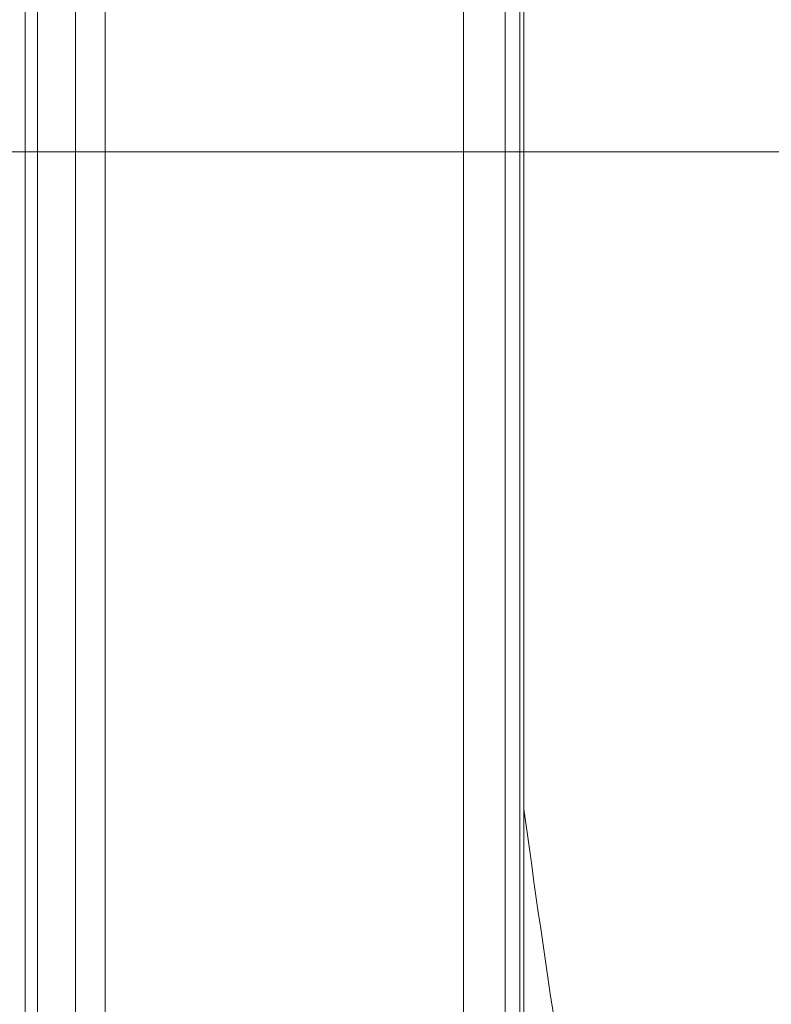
# Model space of a CAD drawing. Header units: millimetres. Extents: x 0 to 1118, y 0 to 864.
# Tile 318 of 512: x 462 to 471, y 410 to 422. Entities that reach past the tile are written whole.
import ezdxf

# ---------------------------------------------------------------- set-up
doc = ezdxf.new("R2010")
doc.units = ezdxf.units.MM
doc.styles.add('SLDTEXTSTYLE0', font='TXT', dxfattribs={"width": 0.605})
doc.dimstyles.new('SLDDIMSTYLE1', dxfattribs={"dimtxt": 3.175, "dimasz": 3.302, "dimexe": 0, "dimexo": 0.0625, "dimgap": 0.79375, "dimtad": 0, "dimtih": 1, "dimtoh": 1, "dimdec": 1, "dimlfac": 4, "dimrnd": 1e-09, "dimzin": 4, "dimdsep": 46, "dimtxsty": 'SLDTEXTSTYLE0', "dimsah": 1, "dimcen": 0.09, "dimadec": 0, "dimazin": 1, "dimtfac": 1, "dimtofl": 0, "dimtmove": 0, "dimatfit": 3, "dimfxl": 1, "dimfrac": 2, "dimtolj": 1, "dimtzin": 12, "dimarcsym": 0})
doc.dimstyles.new('SLDDIMSTYLE3', dxfattribs={"dimtxt": 3.175, "dimasz": 3.302, "dimexe": 0, "dimexo": 0.0625, "dimgap": 0.79375, "dimtad": 0, "dimtih": 1, "dimtoh": 1, "dimdec": 1, "dimlfac": 4, "dimrnd": 1e-09, "dimzin": 12, "dimdsep": 46, "dimtxsty": 'SLDTEXTSTYLE0', "dimsah": 1, "dimcen": 0.09, "dimadec": 0, "dimazin": 3, "dimtfac": 1, "dimtofl": 0, "dimtmove": 0, "dimatfit": 3, "dimfxl": 1, "dimfrac": 2, "dimtolj": 1, "dimtzin": 12, "dimarcsym": 0})

# ---------------------------------------------------------------- blocks, each defined once
blk = doc.blocks.new('_D_1')
at = {"color": 7, "linetype": 'Continuous', "lineweight": 0}
for p, q in [((465.998, 458.908), (432.779, 458.908)), ((434.379, 458.908), (434.379, 423.22)), ((434.379, 382.658), (434.379, 418.347)), ((465.736, 382.658), (432.779, 382.658))]:
    blk.add_line(p, q, dxfattribs=at)
for points in [[(434.379, 458.908), (433.871, 455.606), (434.887, 455.606)], [(434.379, 382.658), (434.887, 385.96), (433.871, 385.96)]]:
    blk.add_solid(points, dxfattribs=at)
at = {"color": 7, "linetype": 'Continuous', "lineweight": 0, "insert": (428.922, 422.44), "char_height": 3.175, "attachment_point": 1, "style": 'SLDTEXTSTYLE0'}
blk.add_mtext('305.0', dxfattribs=at)
blk = doc.blocks.new('_D_9')
at = {"color": 7, "linetype": 'Continuous', "lineweight": 0}
for p, q in [((522.125, 420.339), (447.138, 420.339)), ((448.738, 420.339), (448.738, 403.935)), ((448.738, 382.658), (448.738, 399.062)), ((465.736, 382.658), (447.138, 382.658))]:
    blk.add_line(p, q, dxfattribs=at)
for points in [[(448.738, 420.339), (448.23, 417.037), (449.246, 417.037)], [(448.738, 382.658), (449.246, 385.96), (448.23, 385.96)]]:
    blk.add_solid(points, dxfattribs=at)
at = {"color": 7, "linetype": 'Continuous', "lineweight": 0, "insert": (443.281, 403.155), "char_height": 3.175, "attachment_point": 1, "style": 'SLDTEXTSTYLE0'}
blk.add_mtext('150.7', dxfattribs=at)

msp = doc.modelspace()

# ---------------------------------------------------------------- linework, layer by layer
at = {"color": 7, "linetype": 'Continuous', "lineweight": 15}
for p, q in [((468.3982, 390.9351), (468.3982, 449.8815)), ((462.4732, 392.0333), (462.4732, 448.7833)), ((468.2232, 448.7833), (468.2232, 392.0333)), ((468.4462, 412.4622), (468.4462, 390.955))]:
    msp.add_line(p, q, dxfattribs=at)
at = {"color": 9, "linetype": 'Continuous', "lineweight": 0}
for p, q in [((462.6197, 448.7833), (462.6197, 392.0333)), ((463.0768, 392.0333), (463.0768, 448.7833)), ((463.4303, 448.7833), (463.4303, 392.0333)), ((467.7232, 392.0333), (467.7232, 448.7833))]:
    msp.add_line(p, q, dxfattribs=at)
at = {"color": 7, "linetype": 'Continuous', "lineweight": 15}
for points, knots in [([(468.4462, 427.9414), (468.4463, 427.0542), (468.4464, 424.5432), (468.4467, 419.5212), (468.4464, 415.3863), (468.4462, 412.8752)], [0, 0, 0, 0, 0.1766502, 0.5, 1, 1, 1, 1]), ([(468.4462, 412.8752), (468.4462, 412.875), (468.4462, 412.7373), (468.4462, 412.5996), (468.4462, 412.4622)], [0, 0, 0, 0, 0.00187267, 1, 1, 1, 1])]:
    msp.add_open_spline(points, degree=3, knots=knots, dxfattribs=at)
at = {"color": 9, "linetype": 'Continuous', "lineweight": 0}
msp.add_open_spline([(468.4461, 412.4622), (468.6555, 410.967), (469.0744, 407.9762), (470.0655, 403.5498), (470.9623, 400.6655), (471.4107, 399.2233)], degree=3, knots=[0, 0, 0, 0, 0.3332669, 0.6666155, 1, 1, 1, 1], dxfattribs=at)

# ---------------------------------------------------------------- dimensions: what is measured, and where the dimension line sits
at = {"color": 7, "linetype": 'Continuous', "lineweight": 0}
for base, p2, dimstyle, picture, middle in [((434.3787, 458.9083), (467.5982, 458.9083), 'SLDDIMSTYLE1', '_D_1', (434.3787, 420.7833)), ((448.7385, 420.3386), (523.7253, 420.3386), 'SLDDIMSTYLE3', '_D_9', (448.7385, 401.4985))]:
    dim = msp.add_linear_dim(base=base, p1=(467.3357, 382.6583), p2=p2, angle=90, dimstyle=dimstyle, dxfattribs=at)
    dim.commit()
    dim.dimension.update_dxf_attribs({"geometry": picture, "text_midpoint": middle, "dimtype": 160})

doc.saveas('drawing.dxf')
